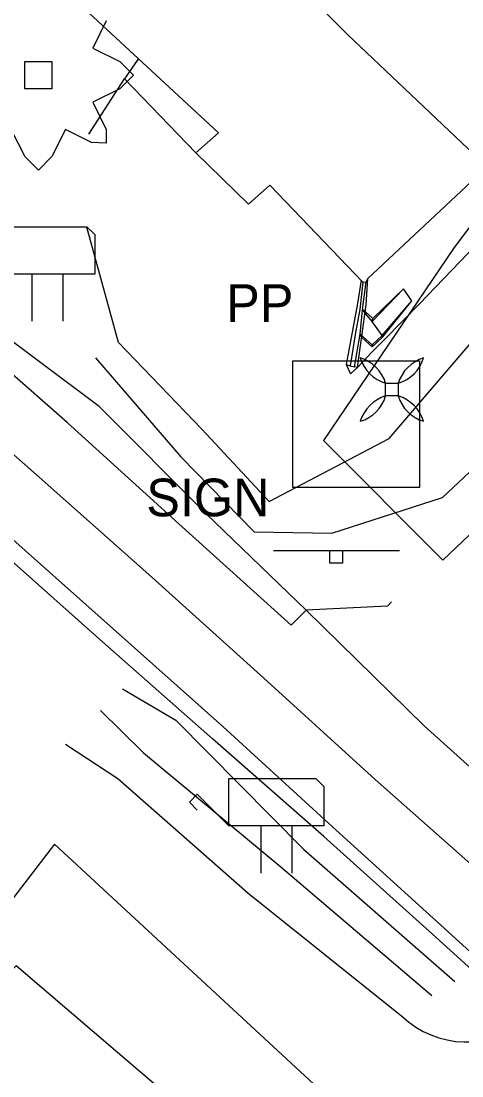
# Model space of a CAD drawing. Extents: x 1602514 to 1609837, y 863887 to 871157.
# Drawn here: x 1604409.7 to 1604482.8, y 867123.2 to 867298.1 of the extents above; entities that cross this region are included whole.
import ezdxf

# ---------------------------------------------------------------- set-up
doc = ezdxf.new("R2010")
doc.units = 0
for name, color, linetype in [('Environmental-New trees', 7, 'Continuous'), ('Photo-Anchor', 7, 'Continuous'), ('Roadway-Signs', 7, 'Continuous'), ('Survey-Buildings', 7, 'Continuous'), ('Survey-Centerline', 7, 'Continuous'), ('Survey-Curbs', 7, 'Continuous'), ('Survey-Edge of pavement', 7, 'Continuous'), ('Survey-Entrances', 7, 'Continuous'), ('Survey-Miscellaneous roadside', 7, 'Continuous'), ('Survey-Ridge Lines', 7, 'Continuous'), ('Survey-Shoulders', 7, 'Continuous'), ('Survey-Vegetation trees', 7, 'Continuous'), ('Survey-Walls', 7, 'Continuous'), ('USER-Stair wood', 7, 'Continuous'), ('Utility-Pole', 7, 'Continuous')]:
    doc.layers.add(name, color=color, linetype=linetype)

msp = doc.modelspace()

# ---------------------------------------------------------------- linework, layer by layer
at = {"layer": 'Environmental-New trees'}
msp.add_lwpolyline([(1604423.85, 867298.16), (1604421.6, 867293.66), (1604426.1, 867291.41), (1604428.35, 867289.16), (1604426.1, 867286.91), (1604421.6, 867284.66), (1604423.85, 867280.16), (1604423.85, 867277.91), (1604421.42, 867277.99), (1604417.09, 867280.16), (1604414.84, 867275.66), (1604412.59, 867273.41), (1604410.4, 867275.6), (1604408.09, 867280.16), (1604403.59, 867277.91), (1604401.34, 867277.91), (1604401.34, 867280.16), (1604403.59, 867284.66), (1604399.09, 867286.91), (1604396.84, 867289.16), (1604399.09, 867291.41), (1604403.59, 867293.66), (1604401.34, 867298.16)], dxfattribs=at)
msp.add_lwpolyline([(1604423.85, 867298.16), (1604421.6, 867293.66), (1604426.1, 867291.41), (1604428.35, 867289.16), (1604426.1, 867286.91), (1604421.6, 867284.66), (1604423.85, 867280.16), (1604423.85, 867277.91), (1604421.42, 867277.99), (1604417.09, 867280.16), (1604414.84, 867275.66), (1604412.59, 867273.41), (1604410.4, 867275.6), (1604408.09, 867280.16), (1604403.59, 867277.91), (1604401.34, 867277.91), (1604401.34, 867280.16), (1604403.59, 867284.66), (1604399.09, 867286.91), (1604396.84, 867289.16), (1604399.09, 867291.41), (1604403.59, 867293.66), (1604401.34, 867298.16)], dxfattribs=at)
msp.add_lwpolyline([(1604414.84, 867291.41), (1604414.84, 867286.91), (1604410.34, 867286.91), (1604410.34, 867291.41)], close=True, dxfattribs=at)
msp.add_lwpolyline([(1604414.84, 867291.41), (1604414.84, 867286.91), (1604410.34, 867286.91), (1604410.34, 867291.41)], close=True, dxfattribs=at)
at = {"layer": 'Photo-Anchor'}
msp.add_lwpolyline([(1604470.19, 867238.07), (1604472.29, 867238.07), (1604472.29, 867235.97), (1604470.19, 867235.97)], close=True, dxfattribs=at)
msp.add_lwpolyline([(1604470.19, 867238.07), (1604472.29, 867238.07), (1604472.29, 867235.97), (1604470.19, 867235.97)], close=True, dxfattribs=at)
for centre, radius, start, end in [((1604464.19, 867236.26), 6.27, 16.7236, 73.2821), ((1604472.01, 867244.09), 6.29, 196.8106, 253.1951), ((1604464.19, 867236.26), 6.27, 16.7236, 73.2821), ((1604472.01, 867244.09), 6.29, 196.8106, 253.1951), ((1604478.29, 867236.26), 6.27, 106.7179, 163.2764), ((1604470.47, 867244.09), 6.29, 286.8049, 343.1894), ((1604478.29, 867236.26), 6.27, 106.7179, 163.2764), ((1604470.47, 867244.09), 6.29, 286.8049, 343.1894), ((1604464.19, 867237.77), 6.27, 286.7179, 343.2764), ((1604472.01, 867229.95), 6.29, 106.8049, 163.1894), ((1604464.19, 867237.77), 6.27, 286.7179, 343.2764), ((1604472.01, 867229.95), 6.29, 106.8049, 163.1894), ((1604478.29, 867237.77), 6.27, 196.7236, 253.2821), ((1604470.47, 867229.95), 6.29, 16.8106, 73.1951), ((1604478.29, 867237.77), 6.27, 196.7236, 253.2821), ((1604470.47, 867229.95), 6.29, 16.8106, 73.1951)]:
    msp.add_arc(centre, radius, start, end, dxfattribs=at)
at = {"layer": 'Roadway-Signs'}
for p, q in [((1604451.57, 867210.35), (1604472.47, 867210.35)), ((1604451.57, 867210.35), (1604472.47, 867210.35)), ((1604460.92, 867208.25), (1604460.92, 867210.35)), ((1604460.92, 867208.25), (1604460.92, 867210.35)), ((1604461.97, 867210.35), (1604461.97, 867210.35)), ((1604461.97, 867210.35), (1604461.97, 867210.35)), ((1604463.02, 867210.35), (1604463.02, 867208.25)), ((1604463.02, 867210.35), (1604463.02, 867208.25)), ((1604463.02, 867208.25), (1604460.92, 867208.25)), ((1604463.02, 867208.25), (1604460.92, 867208.25))]:
    msp.add_line(p, q, dxfattribs=at)
at = {"layer": 'Survey-Buildings'}
msp.add_lwpolyline([(1604431.71, 867328.96), (1604423.53, 867320.92), (1604411.33, 867308.48), (1604442.46, 867279.61), (1604438.68, 867276.29), (1604447.43, 867267.76), (1604450.99, 867270.93), (1604466.42, 867254.85), (1604466.96, 867254.9), (1604467.23, 867255.45), (1604487.03, 867273.97), (1604463.84, 867295.92), (1604443.64, 867316.22), (1604431.71, 867328.96)], dxfattribs=at)
msp.add_lwpolyline([(1604431.71, 867328.96), (1604423.53, 867320.92), (1604411.33, 867308.48), (1604442.46, 867279.61), (1604438.68, 867276.29), (1604447.43, 867267.76), (1604450.99, 867270.93), (1604466.42, 867254.85), (1604466.96, 867254.9), (1604467.23, 867255.45), (1604487.03, 867273.97), (1604463.84, 867295.92), (1604443.64, 867316.22), (1604431.71, 867328.96)], dxfattribs=at)
msp.add_lwpolyline([(1604446.32, 867109.44), (1604408.89, 867141.48), (1604394.04, 867127.32), (1604387.13, 867120.74), (1604414.2, 867097.11), (1604401.93, 867083.9), (1604384.97, 867097.87), (1604382.03, 867095.14), (1604362.07, 867074.17), (1604417.73, 867023.83), (1604433.47, 867040.92), (1604440.72, 867048.8), (1604412.66, 867072.52), (1604420.74, 867081.38), (1604420.94, 867082.78), (1604427.19, 867088.99), (1604429.6, 867092.13), (1604433.9, 867096.05), (1604438.37, 867101.3)], close=True, dxfattribs=at)
msp.add_lwpolyline([(1604446.32, 867109.44), (1604408.89, 867141.48), (1604394.04, 867127.32), (1604387.13, 867120.74), (1604414.2, 867097.11), (1604401.93, 867083.9), (1604384.97, 867097.87), (1604382.03, 867095.14), (1604362.07, 867074.17), (1604417.73, 867023.83), (1604433.47, 867040.92), (1604440.72, 867048.8), (1604412.66, 867072.52), (1604420.74, 867081.38), (1604420.94, 867082.78), (1604427.19, 867088.99), (1604429.6, 867092.13), (1604433.9, 867096.05), (1604438.37, 867101.3)], close=True, dxfattribs=at)
at = {"layer": 'Survey-Centerline'}
msp.add_lwpolyline([(1604597.57, 867054.21), (1604579.15, 867071.12), (1604560.71, 867088), (1604542.42, 867105.05), (1604523.9, 867121.84), (1604505.43, 867138.69), (1604487.19, 867155.78), (1604468.45, 867172.34), (1604450, 867189.19), (1604431.41, 867205.92), (1604412.71, 867222.52), (1604393.92, 867239.01), (1604375.02, 867255.38), (1604355.97, 867271.57), (1604336.87, 867287.69), (1604317.48, 867303.49), (1604297.67, 867318.76), (1604277.42, 867333.54), (1604256.97, 867347.99)], dxfattribs=at)
msp.add_lwpolyline([(1604597.57, 867054.21), (1604579.15, 867071.12), (1604560.71, 867088), (1604542.42, 867105.05), (1604523.9, 867121.84), (1604505.43, 867138.69), (1604487.19, 867155.78), (1604468.45, 867172.34), (1604450, 867189.19), (1604431.41, 867205.92), (1604412.71, 867222.52), (1604393.92, 867239.01), (1604375.02, 867255.38), (1604355.97, 867271.57), (1604336.87, 867287.69), (1604317.48, 867303.49), (1604297.67, 867318.76), (1604277.42, 867333.54), (1604256.97, 867347.99)], dxfattribs=at)
at = {"layer": 'Survey-Curbs'}
msp.add_line((1604470.49, 867201.11), (1604471.19, 867201.83), dxfattribs=at)
msp.add_line((1604470.49, 867201.11), (1604471.19, 867201.83), dxfattribs=at)
at = {"layer": 'Survey-Edge of pavement'}
msp.add_line((1604470.49, 867201.11), (1604456.99, 867200.47), dxfattribs=at)
msp.add_line((1604470.49, 867201.11), (1604456.99, 867200.47), dxfattribs=at)
for points in [[(1604454.52, 867197.98), (1604435.91, 867214.78), (1604417.34, 867231.59), (1604398.48, 867248.1), (1604379.57, 867264.6), (1604360.61, 867280.95), (1604341.21, 867296.99), (1604321.4, 867312.66), (1604301.44, 867328.14), (1604281.16, 867343.02), (1604260.09, 867357.37), (1604238.85, 867371.11), (1604216.9, 867383.96), (1604194.61, 867396.1), (1604171.8, 867407.21), (1604148.61, 867417.47), (1604124.95, 867426.91), (1604101.35, 867435.58), (1604077.46, 867443.59), (1604053.46, 867450.96), (1604029.53, 867458.2), (1604005.44, 867465.47), (1603981.53, 867472.59), (1603966.46, 867476.99)], [(1604454.52, 867197.98), (1604435.91, 867214.78), (1604417.34, 867231.59), (1604398.48, 867248.1), (1604379.57, 867264.6), (1604360.61, 867280.95), (1604341.21, 867296.99), (1604321.4, 867312.66), (1604301.44, 867328.14), (1604281.16, 867343.02), (1604260.09, 867357.37), (1604238.85, 867371.11), (1604216.9, 867383.96), (1604194.61, 867396.1), (1604171.8, 867407.21), (1604148.61, 867417.47), (1604124.95, 867426.91), (1604101.35, 867435.58), (1604077.46, 867443.59), (1604053.46, 867450.96), (1604029.53, 867458.2), (1604005.44, 867465.47), (1603981.53, 867472.59), (1603966.46, 867476.99)], [(1604465.55, 867240.7), (1604467.91, 867243.23), (1604470.03, 867245.33), (1604475.83, 867251.24), (1604499.86, 867276.26), (1604496.2, 867281.85), (1604500.93, 867287.9), (1604503.57, 867293.57), (1604500.39, 867299.18), (1604490.52, 867312.86), (1604481.82, 867324.26), (1604475.48, 867335.62), (1604472.81, 867340.92)], [(1604465.55, 867240.7), (1604467.91, 867243.23), (1604470.03, 867245.33), (1604475.83, 867251.24), (1604499.86, 867276.26), (1604496.2, 867281.85), (1604500.93, 867287.9), (1604503.57, 867293.57), (1604500.39, 867299.18), (1604490.52, 867312.86), (1604481.82, 867324.26), (1604475.48, 867335.62), (1604472.81, 867340.92)], [(1604608.96, 867029.57), (1604590.46, 867046.38), (1604571.96, 867063.19), (1604553.51, 867080.06), (1604535.22, 867097.11), (1604516.84, 867114.05), (1604498.38, 867130.91), (1604479.89, 867147.74), (1604461.37, 867164.54), (1604443.18, 867181.16), (1604424.49, 867197.77), (1604405.79, 867214.37), (1604387, 867230.87), (1604367.99, 867247.11), (1604348.94, 867263.29), (1604329.84, 867279.42), (1604310.45, 867295.21), (1604291.93, 867309.54), (1604271.68, 867324.32), (1604251.23, 867338.77)], [(1604608.96, 867029.57), (1604590.46, 867046.38), (1604571.96, 867063.19), (1604553.51, 867080.06), (1604535.22, 867097.11), (1604516.84, 867114.05), (1604498.38, 867130.91), (1604479.89, 867147.74), (1604461.37, 867164.54), (1604443.18, 867181.16), (1604424.49, 867197.77), (1604405.79, 867214.37), (1604387, 867230.87), (1604367.99, 867247.11), (1604348.94, 867263.29), (1604329.84, 867279.42), (1604310.45, 867295.21), (1604291.93, 867309.54), (1604271.68, 867324.32), (1604251.23, 867338.77)], [(1604429.17, 867291.93), (1604426.85, 867288.54), (1604438.68, 867276.29)], [(1604429.17, 867291.93), (1604426.85, 867288.54), (1604438.68, 867276.29)], [(1604699.38, 866979.72), (1604679.75, 866995.98), (1604661.5, 867013.07), (1604642.94, 867029.81), (1604624.58, 867046.78), (1604606.18, 867063.71), (1604587.7, 867080.55), (1604568.87, 867097), (1604550.45, 867113.9), (1604531.93, 867130.7), (1604513.39, 867147.46), (1604495.15, 867164.56), (1604476.56, 867181.28), (1604456.99, 867200.47), (1604454.52, 867197.98)], [(1604699.38, 866979.72), (1604679.75, 866995.98), (1604661.5, 867013.07), (1604642.94, 867029.81), (1604624.58, 867046.78), (1604606.18, 867063.71), (1604587.7, 867080.55), (1604568.87, 867097), (1604550.45, 867113.9), (1604531.93, 867130.7), (1604513.39, 867147.46), (1604495.15, 867164.56), (1604476.56, 867181.28), (1604456.99, 867200.47), (1604454.52, 867197.98)], [(1604503.45, 867080.05), (1604415.25, 867161.66), (1604403.55, 867146.43)], [(1604503.45, 867080.05), (1604415.25, 867161.66), (1604403.55, 867146.43)]]:
    msp.add_lwpolyline(points, dxfattribs=at)
at = {"layer": 'Survey-Entrances'}
msp.add_line((1604420.95, 867279.39), (1604426.85, 867288.54), dxfattribs=at)
msp.add_line((1604420.95, 867279.39), (1604426.85, 867288.54), dxfattribs=at)
msp.add_lwpolyline([(1604417.09, 867178.21), (1604425.79, 867172.51), (1604447.33, 867153.59), (1604472.89, 867133.13)], dxfattribs=at)
msp.add_lwpolyline([(1604417.09, 867178.21), (1604425.79, 867172.51), (1604447.33, 867153.59), (1604472.89, 867133.13)], dxfattribs=at)
msp.add_arc((1604483.64, 867144.41), 15.58, 226.3945, 310.0009, dxfattribs=at)
msp.add_arc((1604483.64, 867144.41), 15.58, 226.3945, 310.0009, dxfattribs=at)
at = {"layer": 'Survey-Miscellaneous roadside'}
for p, q in [((1604411.51, 867256.16), (1604411.51, 867248.35)), ((1604411.51, 867256.16), (1604411.51, 867248.35)), ((1604416.69, 867248.35), (1604416.69, 867256.16)), ((1604416.69, 867248.35), (1604416.69, 867256.16)), ((1604449.51, 867164.66), (1604449.51, 867156.85)), ((1604449.51, 867164.66), (1604449.51, 867156.85)), ((1604454.69, 867156.85), (1604454.69, 867164.66)), ((1604454.69, 867156.85), (1604454.69, 867164.66))]:
    msp.add_line(p, q, dxfattribs=at)
for points in [[(1604400.94, 867258.79), (1604399.63, 867260.1), (1604400.94, 867261.41), (1604406.19, 867256.16), (1604406.19, 867264.04), (1604420.63, 867264.04), (1604421.94, 867262.73), (1604421.94, 867256.16), (1604406.19, 867256.16)], [(1604400.94, 867258.79), (1604399.63, 867260.1), (1604400.94, 867261.41), (1604406.19, 867256.16), (1604406.19, 867264.04), (1604420.63, 867264.04), (1604421.94, 867262.73), (1604421.94, 867256.16), (1604406.19, 867256.16)], [(1604438.94, 867167.29), (1604437.63, 867168.6), (1604438.94, 867169.91), (1604444.19, 867164.66), (1604444.19, 867172.54), (1604458.63, 867172.54), (1604459.94, 867171.23), (1604459.94, 867164.66), (1604444.19, 867164.66)], [(1604438.94, 867167.29), (1604437.63, 867168.6), (1604438.94, 867169.91), (1604444.19, 867164.66), (1604444.19, 867172.54), (1604458.63, 867172.54), (1604459.94, 867171.23), (1604459.94, 867164.66), (1604444.19, 867164.66)]]:
    msp.add_lwpolyline(points, dxfattribs=at)
at = {"layer": 'Survey-Ridge Lines'}
for p, q in [((1604469.73, 867245.77), (1604474.52, 867251.72)), ((1604469.73, 867245.77), (1604474.52, 867251.72)), ((1604466.81, 867250), (1604466.38, 867250.27)), ((1604466.81, 867250), (1604466.38, 867250.27)), ((1604468.08, 867248.8), (1604466.81, 867250)), ((1604468.08, 867248.8), (1604466.81, 867250)), ((1604466.22, 867245.64), (1604465.97, 867246.21)), ((1604466.22, 867245.64), (1604465.97, 867246.21)), ((1604467.94, 867244.1), (1604466.22, 867245.64)), ((1604467.94, 867244.1), (1604466.22, 867245.64)), ((1604463.66, 867241.16), (1604464.3, 867240.95)), ((1604463.66, 867241.16), (1604464.3, 867240.95)), ((1604465.55, 867240.7), (1604465.01, 867240.79)), ((1604465.55, 867240.7), (1604465.01, 867240.79))]:
    msp.add_line(p, q, dxfattribs=at)
for points in [[(1604450.87, 867218.49), (1604470.8, 867228.93), (1604489.77, 867251.08), (1604505.53, 867275.28), (1604519.03, 867297.1)], [(1604450.87, 867218.49), (1604470.8, 867228.93), (1604489.77, 867251.08), (1604505.53, 867275.28), (1604519.03, 867297.1)], [(1604461.27, 867213.24), (1604479.64, 867219.14), (1604501.89, 867240.04), (1604515.01, 867266.4), (1604528.13, 867290.53)], [(1604461.27, 867213.24), (1604479.64, 867219.14), (1604501.89, 867240.04), (1604515.01, 867266.4), (1604528.13, 867290.53)], [(1604450.87, 867218.49), (1604439.68, 867230.45), (1604425.85, 867244.82), (1604420.64, 867263.94)], [(1604450.87, 867218.49), (1604439.68, 867230.45), (1604425.85, 867244.82), (1604420.64, 867263.94)], [(1604466.11, 867255.16), (1604465.55, 867251.31), (1604463.66, 867241.16), (1604464.34, 867239.63), (1604465.55, 867240.7), (1604466.96, 867251.08), (1604467.23, 867255.45)], [(1604466.11, 867255.16), (1604465.55, 867251.31), (1604463.66, 867241.16), (1604464.34, 867239.63), (1604465.55, 867240.7), (1604466.96, 867251.08), (1604467.23, 867255.45)], [(1604467.98, 867248.31), (1604468.08, 867248.8), (1604473.17, 867253.73)], [(1604467.98, 867248.31), (1604468.08, 867248.8), (1604473.17, 867253.73)], [(1604467.97, 867244.45), (1604467.94, 867244.1), (1604469.73, 867245.77), (1604469.59, 867245.98)], [(1604467.97, 867244.45), (1604467.94, 867244.1), (1604469.73, 867245.77), (1604469.59, 867245.98)], [(1604422.07, 867242.3), (1604436.23, 867225.89), (1604448.36, 867213.41), (1604461.27, 867213.24)], [(1604422.07, 867242.3), (1604436.23, 867225.89), (1604448.36, 867213.41), (1604461.27, 867213.24)], [(1604426.52, 867187.39), (1604435.38, 867182.19), (1604456.58, 867160.8), (1604481.67, 867138.85)], [(1604426.52, 867187.39), (1604435.38, 867182.19), (1604456.58, 867160.8), (1604481.67, 867138.85)], [(1604422.87, 867183.83), (1604430.01, 867176.78), (1604452.81, 867157.86), (1604477.83, 867136.56)], [(1604422.87, 867183.83), (1604430.01, 867176.78), (1604452.81, 867157.86), (1604477.83, 867136.56)]]:
    msp.add_lwpolyline(points, dxfattribs=at)
at = {"layer": 'Survey-Shoulders'}
for points in [[(1604456.99, 867200.47), (1604440.38, 867216.47), (1604422.65, 867234.22), (1604402.57, 867249.19), (1604383.67, 867265.56), (1604364.87, 867282.04), (1604345.76, 867298.16), (1604326.38, 867313.96), (1604304.93, 867330.43), (1604284.68, 867345.21), (1604264.09, 867359.43), (1604242.86, 867372.64), (1604221.34, 867385.37), (1604199.63, 867397.79), (1604175.44, 867409.46), (1604152.57, 867419.57), (1604127.79, 867429.71), (1604104.27, 867438.22), (1604080.68, 867446.53), (1604056.85, 867454.07), (1604032.93, 867461.35), (1604008.33, 867467.76), (1603984.48, 867475.29), (1603967.49, 867480.49)], [(1604456.99, 867200.47), (1604440.38, 867216.47), (1604422.65, 867234.22), (1604402.57, 867249.19), (1604383.67, 867265.56), (1604364.87, 867282.04), (1604345.76, 867298.16), (1604326.38, 867313.96), (1604304.93, 867330.43), (1604284.68, 867345.21), (1604264.09, 867359.43), (1604242.86, 867372.64), (1604221.34, 867385.37), (1604199.63, 867397.79), (1604175.44, 867409.46), (1604152.57, 867419.57), (1604127.79, 867429.71), (1604104.27, 867438.22), (1604080.68, 867446.53), (1604056.85, 867454.07), (1604032.93, 867461.35), (1604008.33, 867467.76), (1603984.48, 867475.29), (1603967.49, 867480.49)], [(1604607.57, 867028.04), (1604589.24, 867045.04), (1604570.64, 867061.74), (1604552.35, 867078.79), (1604534.17, 867095.95), (1604515.65, 867112.75), (1604497.02, 867129.42), (1604478.52, 867146.23), (1604459.93, 867162.94), (1604441.45, 867179.13), (1604422.7, 867195.66), (1604403.99, 867212.26), (1604385.21, 867228.76), (1604366.31, 867245.12), (1604347.45, 867261.54), (1604328.35, 867277.66), (1604308.96, 867293.46), (1604290.72, 867307.59), (1604270.47, 867322.36), (1604250.3, 867337.27)], [(1604607.57, 867028.04), (1604589.24, 867045.04), (1604570.64, 867061.74), (1604552.35, 867078.79), (1604534.17, 867095.95), (1604515.65, 867112.75), (1604497.02, 867129.42), (1604478.52, 867146.23), (1604459.93, 867162.94), (1604441.45, 867179.13), (1604422.7, 867195.66), (1604403.99, 867212.26), (1604385.21, 867228.76), (1604366.31, 867245.12), (1604347.45, 867261.54), (1604328.35, 867277.66), (1604308.96, 867293.46), (1604290.72, 867307.59), (1604270.47, 867322.36), (1604250.3, 867337.27)]]:
    msp.add_lwpolyline(points, dxfattribs=at)
at = {"layer": 'Survey-Vegetation trees'}
msp.add_lwpolyline([(1604392.82, 867459.91), (1604397.49, 867424.62), (1604406.52, 867372.42), (1604440.04, 867343.38), (1604475.24, 867345.24), (1604493.9, 867317.48), (1604508.59, 867296.48), (1604481.54, 867260.56), (1604459.86, 867228.59), (1604479.67, 867208.76), (1604506.02, 867233.73), (1604539.6, 867269.42), (1604564.78, 867304.41), (1604592.99, 867312.81)], dxfattribs=at)
msp.add_lwpolyline([(1604392.82, 867459.91), (1604397.49, 867424.62), (1604406.52, 867372.42), (1604440.04, 867343.38), (1604475.24, 867345.24), (1604493.9, 867317.48), (1604508.59, 867296.48), (1604481.54, 867260.56), (1604459.86, 867228.59), (1604479.67, 867208.76), (1604506.02, 867233.73), (1604539.6, 867269.42), (1604564.78, 867304.41), (1604592.99, 867312.81)], dxfattribs=at)
at = {"layer": 'Survey-Walls'}
msp.add_lwpolyline([(1604466.42, 867254.85), (1604465.9, 867250.33), (1604465.2, 867246.48), (1604464.3, 867240.95), (1604465.01, 867240.79), (1604465.97, 867246.21), (1604466.38, 867250.27), (1604466.96, 867254.9)], dxfattribs=at)
msp.add_lwpolyline([(1604466.42, 867254.85), (1604465.9, 867250.33), (1604465.2, 867246.48), (1604464.3, 867240.95), (1604465.01, 867240.79), (1604465.97, 867246.21), (1604466.38, 867250.27), (1604466.96, 867254.9)], dxfattribs=at)
at = {"layer": 'USER-Stair wood'}
for points in [[(1604469.59, 867245.98), (1604474.52, 867251.72), (1604473.17, 867253.73), (1604467.98, 867248.31)], [(1604469.59, 867245.98), (1604474.52, 867251.72), (1604473.17, 867253.73), (1604467.98, 867248.31)], [(1604465.97, 867246.21), (1604467.97, 867244.45), (1604469.59, 867245.98), (1604467.98, 867248.31), (1604466.38, 867250.27)], [(1604465.97, 867246.21), (1604467.97, 867244.45), (1604469.59, 867245.98), (1604467.98, 867248.31), (1604466.38, 867250.27)]]:
    msp.add_lwpolyline(points, dxfattribs=at)
at = {"layer": 'Utility-Pole'}
msp.add_lwpolyline([(1604454.8, 867241.79), (1604475.8, 867241.79), (1604475.8, 867220.78), (1604454.8, 867220.78)], close=True, dxfattribs=at)
msp.add_lwpolyline([(1604454.8, 867241.79), (1604475.8, 867241.79), (1604475.8, 867220.78), (1604454.8, 867220.78)], close=True, dxfattribs=at)

# ---------------------------------------------------------------- texts
at = {"layer": 'Roadway-Signs'}
msp.add_text('SIGN', height=6.25, dxfattribs=at).set_placement((1604430.49, 867216.01))
msp.add_text('SIGN', height=6.25, dxfattribs=at).set_placement((1604430.49, 867216.01))
at = {"layer": 'Utility-Pole'}
msp.add_text('PP', height=6.251, dxfattribs=at).set_placement((1604443.74, 867248.25))
msp.add_text('PP', height=6.251, dxfattribs=at).set_placement((1604443.74, 867248.25))

doc.saveas('drawing.dxf')
